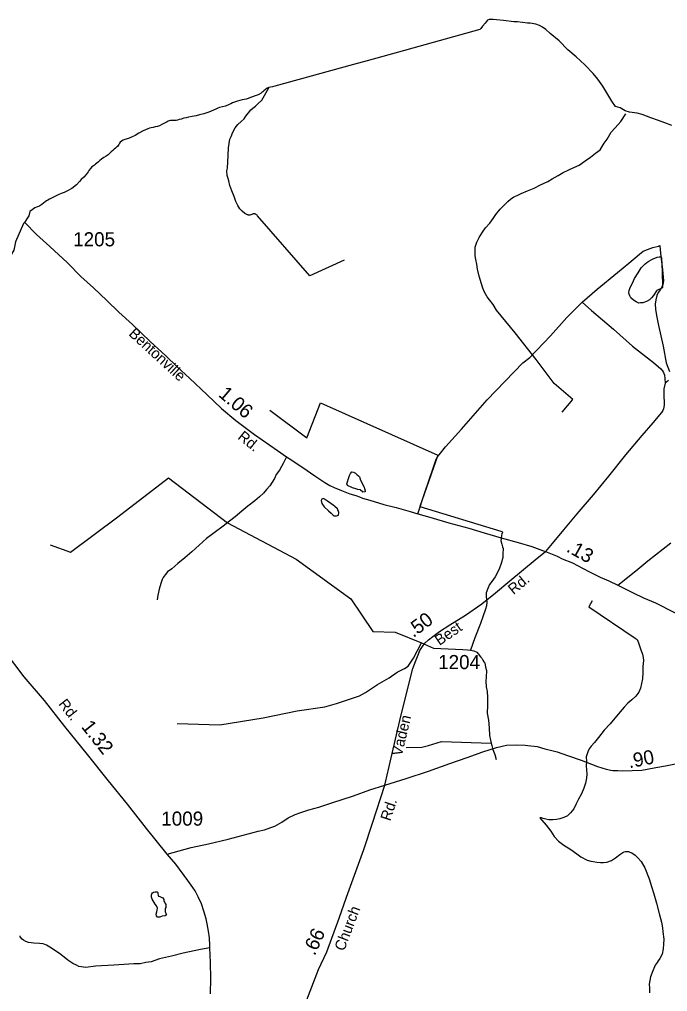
# Model space of a CAD drawing. Extents: x 2206922 to 2357709, y 510027 to 673830.
# Drawn here: x 2217117 to 2222859, y 565687 to 574294 of the extents above; entities that cross this region are included whole.
import ezdxf

# ---------------------------------------------------------------- set-up
doc = ezdxf.new("R2010")
doc.units = 0
for name, color, linetype in [('Exist Boundary Political CountyLine', 7, 'Continuous'), ('Exist Hydrographic Creek Single Shore', 7, 'Continuous'), ('Exist Hydrographic Misc Water Feature', 7, 'Continuous'), ('Exist Road Non-System Type 51', 7, 'Continuous'), ('Exist Road Secondary Mileage Hundredths English Label', 7, 'Continuous'), ('Exist Road Secondary Type 20 Attributed', 7, 'Continuous'), ('Exist Road Secondary Type 51 Attributed', 7, 'Continuous'), ('Exist Road Secondary Type 51 Label', 7, 'Continuous'), ('Exist Road Secondary Type 51 Number Label', 7, 'Continuous')]:
    doc.layers.add(name, color=color, linetype=linetype)

msp = doc.modelspace()

# ---------------------------------------------------------------- linework, layer by layer
at = {"layer": 'Exist Boundary Political CountyLine'}
for points in [[(2222898.1, 573355.4), (2222834.7, 573377.8), (2222778.7, 573399.8), (2222711.5, 573423.8), (2222634, 573453), (2222590.1, 573464.2), (2222520.8, 573473.8), (2222484.3, 573485.4), (2222469.3, 573493.6), (2222439.2, 573510.2), (2222399.2, 573521.8), (2222364.7, 573569.4), (2222321.5, 573643.8), (2222286.2, 573702.6), (2222240.1, 573765.4), (2222198.8, 573815.8), (2222125.2, 573891), (2222050, 573961.8), (2221976.8, 574025), (2221898, 574103.8), (2221820.3, 574170.6), (2221781.6, 574205), (2221752, 574224.6), (2221723.5, 574240.6), (2221692, 574251), (2221641.9, 574259.8), (2221617.3, 574262.2), (2221574.3, 574265.8), (2221528.7, 574271.4), (2221496.7, 574272.6), (2221406.3, 574284.2), (2221344.2, 574291.4), (2221314.2, 574293.8), (2221278.8, 574293.4), (2221265.2, 574288.6), (2221242.7, 574261), (2221220.3, 574233), (2221204.5, 574214.3), (2221195.5, 574203.8), (2220473.9, 574004.2), (2220196.7, 573927.5), (2220078, 573896.1), (2219379.6, 573704.3), (2219358.5, 573698.5), (2219339.8, 573693.4), (2219325.4, 573689.9), (2219312.5, 573684), (2219296.7, 573673.2), (2219282, 573661.1), (2219274, 573653.9), (2219265.8, 573646.8), (2219257.2, 573640.3), (2219232.8, 573627.5), (2219206.7, 573617.9), (2219182.5, 573609.6), (2219164.3, 573602.2), (2219144.2, 573594.5)], [(2219144.2, 573594.5), (2219126.5, 573588.8), (2219090, 573580.9), (2219048, 573571.4), (2219004.3, 573555.5), (2218989.2, 573547.9), (2218975.4, 573540.3), (2218964.6, 573534.4), (2218953.7, 573530.7), (2218942.8, 573527), (2218915.3, 573520.7), (2218890.7, 573514.8), (2218873.9, 573508.3), (2218855.5, 573499), (2218836.2, 573489.3), (2218793.5, 573471.9), (2218751.5, 573459.2), (2218713.6, 573449.3), (2218681.8, 573441.5), (2218646.5, 573433.6), (2218614.5, 573427.2), (2218594.4, 573423.5), (2218572.5, 573418.7), (2218548.7, 573412.1), (2218532.7, 573406.9), (2218518, 573402.3), (2218506.5, 573399.7), (2218501.8, 573399.6), (2218491.7, 573399.5), (2218472.8, 573400), (2218454.2, 573398.9), (2218444.8, 573396.5), (2218435.3, 573392.7), (2218425.7, 573388.1), (2218401.3, 573375.2), (2218377.7, 573362.8), (2218357.8, 573352.9), (2218341, 573347.1), (2218320.5, 573342), (2218300.6, 573337.8), (2218285, 573334.4), (2218269.2, 573330.2), (2218253, 573325), (2218212, 573307), (2218173.7, 573286), (2218142.7, 573267.4), (2218116.1, 573254), (2218082.8, 573240.6), (2218049.4, 573229.4), (2218035.7, 573224.4), (2218022.5, 573217.5), (2218010.7, 573207.8), (2218002.7, 573197.9), (2217996.3, 573187.5), (2217990.8, 573178.2), (2217984.8, 573170), (2217976.8, 573161.6), (2217968.8, 573154.3), (2217956.7, 573144.3), (2217943.4, 573133.6), (2217929.3, 573121.4), (2217918.6, 573111.2), (2217908.7, 573101.6), (2217902, 573094.7), (2217886.6, 573083.6), (2217864, 573070.2), (2217842.5, 573056.7), (2217829.2, 573046.3), (2217816.3, 573034.6), (2217802.5, 573021.9), (2217791.7, 573012.9), (2217781.4, 573004.9), (2217773, 572999.1), (2217759.7, 572988.4), (2217745.3, 572972.8), (2217732.4, 572956.7), (2217724.8, 572945.4), (2217716.8, 572933.4), (2217707.8, 572921.2), (2217686.3, 572897.5), (2217664.5, 572876), (2217648.9, 572858.8), (2217621.7, 572830.3), (2217581.1, 572798.4), (2217537, 572772.1), (2217511.8, 572761.2), (2217485.9, 572751.6), (2217459.3, 572740.9), (2217436.1, 572729.7), (2217414, 572718.3), (2217395.3, 572708.5), (2217383.4, 572702.4), (2217369.7, 572694.9), (2217356.7, 572687.3), (2217343.4, 572678.2), (2217330.1, 572667.8), (2217315.7, 572656.5), (2217307.3, 572650.1), (2217298.9, 572644.3), (2217292.6, 572640.1)], [(2217292.6, 572640.1), (2217285.6, 572637.3), (2217267.3, 572631.7), (2217254.2, 572625.8), (2217241.9, 572617.6), (2217230.4, 572608.2), (2217208.5, 572594.5), (2217200.3, 572556.5), (2217189.6, 572537.1), (2217162.1, 572497.4), (2217153, 572486.2), (2217082.7, 572325.5), (2217068.4, 572250.9), (2216962.3, 572071.6), (2216652.5, 571416.8), (2216288.2, 570784.2), (2215964.1, 570408.4), (2215665.1, 570407.6), (2215648.5, 570383.9)]]:
    msp.add_lwpolyline(points, dxfattribs=at)
at = {"layer": 'Exist Hydrographic Creek Single Shore'}
for points in [[(2222190.2, 569146.3), (2222160.9, 569094.4), (2222572.7, 568815.3), (2222588.4, 568803.2), (2222603, 568773.4), (2222623.3, 568713.6), (2222635.6, 568675.6), (2222643.8, 568643.6), (2222645.9, 568617.7), (2222640.3, 568565.8), (2222638.5, 568511.8), (2222637.2, 568455.6), (2222627.2, 568413.7), (2222619.8, 568373.9), (2222604, 568337.7), (2222578, 568303.5), (2222542.3, 568269.1), (2222506.2, 568240.9), (2222474.6, 568204.8), (2222407.2, 568126.1), (2222350, 568057.7), (2222296.4, 568001.7), (2222247, 567937.4), (2222212.8, 567893.1), (2222181.2, 567858.9), (2222165.4, 567834.9), (2222151.7, 567808.6), (2222137.9, 567764.5), (2222140.2, 567724.8), (2222138.6, 567686.5), (2222140.6, 567650.9), (2222143.1, 567614.9), (2222141, 567576.7), (2222133.2, 567532.8), (2222117.8, 567486.5), (2222096.5, 567436.6), (2222070.5, 567390.2), (2222050.6, 567350.3), (2222027.2, 567304.3), (2221999.5, 567267.9), (2221971.6, 567243.7), (2221939.7, 567227.5), (2221905.6, 567215.2), (2221874, 567209), (2221842.3, 567206.9), (2221808.2, 567208.8), (2221782, 567212.4), (2221757.8, 567220.5), (2221741.8, 567224.1), (2221726, 567224)], [(2221726, 567224), (2221744, 567204.3), (2221784.4, 567160.5), (2221824.8, 567107), (2221855, 567061), (2221891.5, 567019.5), (2221915.3, 566999.6), (2221939.5, 566983.8), (2222002, 566945.9), (2222055.7, 566906.6), (2222089.8, 566878.8), (2222148.2, 566849.3), (2222178.3, 566841.5), (2222200.3, 566837.4), (2222232.5, 566831.7), (2222266.1, 566829.9), (2222292.6, 566829.9), (2222320, 566832.3), (2222362.5, 566846.5), (2222398, 566870.8), (2222435.9, 566899.1), (2222461.7, 566919.2), (2222473.8, 566925.5), (2222487.8, 566927.4), (2222499.7, 566927.6), (2222511.5, 566927.5), (2222525.5, 566921.7), (2222541.5, 566914), (2222571.8, 566894.1), (2222594, 566874.1), (2222624.1, 566838.3), (2222656.5, 566782.7), (2222697.3, 566684.9), (2222717.4, 566617.4), (2222737.9, 566553.5), (2222762.5, 566469.5), (2222787.3, 566365.6), (2222805.6, 566302), (2222813.8, 566252.1), (2222818.5, 566216.1), (2222825.1, 566150.2), (2222823, 566107.9), (2222819.1, 566064.3), (2222809.9, 566018.3), (2222789.8, 565979.9), (2222775.9, 565957.7), (2222766.4, 565943.8), (2222750.4, 565921.8), (2222742.6, 565905.6), (2222728.9, 565871.6), (2222709.2, 565817.3), (2222697.3, 565751.4), (2222699.8, 565717.4), (2222697.9, 565675.5)]]:
    msp.add_lwpolyline(points, dxfattribs=at)
at = {"layer": 'Exist Hydrographic Misc Water Feature'}
for points in [[(2219994.5, 572163.8), (2219689.4, 572023.7), (2219226, 572556.4), (2219222.1, 572560.2), (2219218, 572564.5), (2219214.1, 572566.3), (2219210.2, 572568.5), (2219206.3, 572570.3), (2219202.4, 572572.1), (2219198.1, 572572.4), (2219192.2, 572572), (2219188.3, 572572.2), (2219176.2, 572565.9), (2219166.1, 572563.8), (2219158.1, 572561.8), (2219152.2, 572561.9), (2219146.2, 572561.9), (2219142.3, 572563.8), (2219136.4, 572563.8), (2219126.3, 572569.8), (2219114, 572575.7), (2219090.3, 572595.5), (2219079.8, 572607.2), (2219070, 572617.2), (2219060.1, 572631.3), (2219051.7, 572645.1), (2219033.5, 572683.2), (2219019.1, 572725.1), (2218997.2, 572776.6), (2218982.2, 572822.7), (2218972.1, 572864.8), (2218962.3, 572894.2), (2218958, 572912.3), (2218955.7, 572954.4), (2218959.2, 572978.2), (2218966.6, 573088.2), (2218968.5, 573158.5), (2218981.6, 573232.4), (2218993.7, 573258.5), (2219007.2, 573294.6), (2219028.9, 573332.7), (2219050.5, 573362.7), (2219080.8, 573388.9), (2219106.5, 573415.1), (2219122.4, 573437.4), (2219145.8, 573467.5), (2219165.9, 573493.7), (2219183.8, 573507.6), (2219209.4, 573526.1), (2219229.5, 573546.2), (2219265.2, 573580.1), (2219326, 573689.5)], [(2221925.1, 570817.7), (2222020.4, 570928.3), (2221853.3, 571071.1), (2221695.9, 571282.2), (2221508.2, 571518.5), (2221344.8, 571721.2), (2221312.8, 571771.1), (2221280.2, 571810.9), (2221260.3, 571838.6), (2221238, 571878.5), (2221223.6, 571914.3), (2221211.5, 571952.2), (2221191, 572022.2), (2221174.6, 572081.9), (2221168.7, 572127.8), (2221160.1, 572168), (2221153.7, 572199.8), (2221153.7, 572239.9), (2221155.3, 572277.8), (2221170.7, 572322.1), (2221188.8, 572364), (2221218.5, 572410.2), (2221246.2, 572448.2), (2221283.9, 572490.8), (2221313.4, 572530.9), (2221337.4, 572567), (2221377, 572613), (2221420.3, 572659.6), (2221444.5, 572681.5), (2221468, 572703.9), (2221498.4, 572722), (2221525.9, 572734), (2221562.2, 572752.5), (2221617.5, 572776.6), (2221677.4, 572801.3), (2221733, 572829.7), (2221798.8, 572860), (2221836.9, 572882.1), (2221888.8, 572912.5), (2221934.3, 572938.8), (2221984.2, 572961.3), (2222029.9, 572981.6), (2222076.2, 573003.8), (2222129.7, 573042.4), (2222177.5, 573074.5), (2222221.2, 573108.9), (2222261, 573139), (2222298.3, 573197.4), (2222323.9, 573233.7), (2222359.8, 573295.6), (2222395.5, 573334), (2222444.9, 573390.2), (2222488.4, 573458.2)], [(2222812, 572065.1), (2222813.2, 571921.4), (2222809.3, 571915.5), (2222765, 571893), (2222761.3, 571891.1), (2222735.7, 571848.7), (2222717.8, 571828.7), (2222697.7, 571812.7), (2222672.1, 571796.3), (2222639.7, 571786.1), (2222619.8, 571784.3), (2222604.2, 571781.8), (2222591.9, 571788.1), (2222580.2, 571793.9), (2222557.9, 571807.8), (2222533.9, 571829.3), (2222525.5, 571845.6), (2222519.8, 571861.5), (2222515.4, 571877.5), (2222518.9, 571895.2), (2222527.1, 571919.5), (2222547.2, 571957.5), (2222566.5, 571999.6), (2222598.3, 572049.9), (2222626, 572094), (2222641.8, 572112.3), (2222659.6, 572130.3), (2222675.8, 572142.5), (2222693.4, 572154.4), (2222713.3, 572164.8), (2222731.2, 572174.6), (2222767.2, 572189.1), (2222783.2, 572193.2), (2222793.5, 572193.2), (2222801.1, 572191.3), (2222805, 572181.3), (2222812, 572065.1)], [(2219334.1, 570834), (2219663.8, 570590.4), (2219783.5, 570900.8), (2220824, 570436.4), (2220665.3, 569981.4), (2221382.5, 569762.5), (2221392.4, 569760.6), (2221396.5, 569754.7), (2221390.7, 569738.5), (2221388.9, 569726.7), (2221385, 569698.5), (2221382.9, 569676.5), (2221389.5, 569648.7), (2221395.2, 569624.7), (2221401.6, 569608.8), (2221399.8, 569562.8), (2221400.2, 569528.7), (2221384.6, 569476.7), (2221370.8, 569434.6), (2221353, 569396.3), (2221331.3, 569358.2), (2221301.7, 569318.1), (2221280, 569290.1), (2221265.9, 569254.2), (2221252.3, 569216.1), (2221252.5, 569184), (2221257, 569133.8), (2221255, 569102.1), (2221245.4, 569071.9), (2221221.6, 569005.8), (2221202.3, 568945.8), (2221151, 568817.3), (2221113.9, 568708.9)], [(2217389.3, 569641.2), (2217569.4, 569576.4), (2217988.9, 569891), (2218438.8, 570236), (2218961.3, 569837.9), (2219568.6, 569514.3), (2220053, 569165.5), (2220247.4, 568875), (2220447.1, 568870.4), (2220677.6, 568774)], [(2220068.1, 570145.4), (2220050.3, 570155.4), (2220034.7, 570161), (2220022.4, 570168.9), (2220017.9, 570182.9), (2220022.2, 570201), (2220033.7, 570229.2), (2220041.9, 570257.2), (2220049.9, 570275.1), (2220061.2, 570287.1), (2220077.4, 570285.1), (2220093.8, 570275.3), (2220105.7, 570265.4), (2220121.5, 570253.7), (2220129.7, 570243.5), (2220137.7, 570215.6), (2220150.2, 570193.8), (2220158.2, 570172), (2220172.5, 570151.9), (2220174.4, 570139.9), (2220178.9, 570120.1), (2220178.9, 570110), (2220158.8, 570109.8), (2220136.6, 570127.7), (2220114.3, 570133.5), (2220096.2, 570137.5), (2220068.1, 570145.4)], [(2219895.5, 569994.2), (2219875.4, 570008.2), (2219845.5, 570029.8), (2219819, 570045.5), (2219809, 570051.5), (2219795.2, 570045.4), (2219789.3, 570035.4), (2219795.2, 570009.4), (2219817.6, 569977.6), (2219855.7, 569941.8), (2219878.5, 569922.2), (2219896.1, 569906.1), (2219906.2, 569900.1), (2219926.3, 569898.3), (2219942.2, 569904.4), (2219948, 569928.7), (2219935.9, 569960.6), (2219911.5, 569980.5), (2219895.5, 569994.2)], [(2218515.3, 568061.7), (2218893.4, 568048), (2219276.6, 568110.7), (2219576, 568173), (2219823.9, 568208.6), (2219925.6, 568237.4), (2219997.2, 568261.9), (2220129.3, 568304.4), (2220182.8, 568334.9), (2220290.2, 568405.8), (2220391.9, 568464.3), (2220463.5, 568514.7), (2220527.3, 568547.3), (2220559.5, 568569.2), (2220606.8, 568637.8), (2220677.6, 568774)], [(2220677.6, 568774), (2220784, 568726.7), (2221043.8, 568716.7), (2221087.9, 568711.2), (2221113.9, 568708.9)], [(2221113.9, 568708.9), (2221142, 568703.5), (2221168, 568691.4), (2221181.8, 568677.6), (2221202.3, 568649.8), (2221212.1, 568639.8), (2221222.4, 568622), (2221230.2, 568605.8), (2221238.8, 568596), (2221247, 568558.3), (2221255.2, 568528.3), (2221251.3, 568470), (2221249.7, 568434.2), (2221251.9, 568384.4), (2221260.7, 568342.5), (2221264.8, 568292.4), (2221263, 568218.5), (2221262, 568150.5), (2221272.4, 568090.5), (2221278.6, 568020.7), (2221282.9, 567954.7), (2221291.3, 567912.9), (2221297.4, 567886.8)], [(2220542, 567847.6), (2220682.1, 567850.7), (2220739.9, 567866.8), (2220857.6, 567899.7), (2221297.4, 567886.8)], [(2221297.4, 567886.8), (2221303.6, 567864.8), (2221312, 567831.1), (2221328.2, 567784.9), (2221340.5, 567741.2)], [(2218381.4, 566353.6), (2218365.2, 566349.1), (2218359.4, 566345.1), (2218347.1, 566345.4), (2218339.4, 566347), (2218331.4, 566357.1), (2218329.3, 566372.8), (2218335.3, 566393), (2218337.1, 566407), (2218341, 566425), (2218332.4, 566444.9), (2218320.5, 566460.9), (2218310.6, 566475), (2218300.4, 566490.7), (2218294.2, 566504.6), (2218287.9, 566522.6), (2218287.9, 566532.8), (2218288.1, 566544.5), (2218289.9, 566552.8), (2218295.9, 566560.8), (2218305.9, 566567), (2218318, 566568.7), (2218327.9, 566571), (2218337.7, 566569.1), (2218341.8, 566563.2), (2218344.1, 566553.1), (2218345.9, 566539), (2218348.4, 566533), (2218360.1, 566527.2), (2218378.1, 566521.2), (2218388.2, 566517.2), (2218396.6, 566503.4), (2218396.4, 566487.6), (2218404.2, 566475.5), (2218408.5, 566465.5), (2218414.8, 566457.7), (2218414.4, 566445.6), (2218415.2, 566431.7), (2218408.9, 566421.7), (2218408.7, 566413.6), (2218407.2, 566401.6), (2218409.3, 566391.6), (2218413.4, 566379.6), (2218415.4, 566371.6), (2218419.1, 566365.8), (2218407.4, 566357.8), (2218381.4, 566353.6)]]:
    msp.add_lwpolyline(points, dxfattribs=at)
at = {"layer": 'Exist Road Non-System Type 51'}
for points in [[(2222102.8, 571790), (2222234.2, 571905.1), (2222415.9, 572052.5), (2222515.4, 572136.7), (2222609.1, 572215.2), (2222643.5, 572242), (2222679.9, 572257.3), (2222727.7, 572274.5), (2222777.5, 572287.9), (2222790.9, 572293.7), (2222793.4, 572254.1), (2222798.5, 572199.2), (2222815.1, 572078), (2222822.7, 571979.8), (2222817.6, 571947.9), (2222812.5, 571932.5), (2222796, 571901.9), (2222776.8, 571876.4), (2222762.8, 571848.3), (2222755.1, 571812.6), (2222750, 571774.3), (2222751.3, 571728.4), (2222760.2, 571673.5), (2222778.1, 571585.5), (2222818.9, 571400.4), (2222847, 571252.4), (2222876.3, 571177.1)], [(2220646.7, 569916.2), (2220708.4, 570105.2), (2220778.8, 570312.9), (2220809.7, 570400.6), (2220819.6, 570420.4), (2220836.9, 570440.2), (2220891.3, 570509.4), (2221032.1, 570667.6), (2221259.4, 570927.2), (2221575.7, 571253.5), (2221637.4, 571300.5), (2221699.2, 571362.3), (2221822.8, 571493.3), (2221966.1, 571654), (2222102.8, 571790)], [(2222102.8, 571790), (2222185.5, 571716.2), (2222379, 571552.2), (2222547.2, 571402.4), (2222735, 571255.4), (2222800, 571201.6), (2222814.2, 571183.3), (2222822.6, 571169.1), (2222832.5, 571145.1), (2222835.4, 571114), (2222838.2, 571073)], [(2222838.2, 571073), (2222826.9, 571023.5), (2222825.5, 570989.6), (2222826.9, 570947.2), (2222828.3, 570914.7), (2222828.3, 570878), (2222822.6, 570845.4), (2222818.4, 570832.7), (2222805, 570812.9), (2222728.7, 570721.8), (2222631.2, 570609.4), (2222485, 570439.8), (2222334.5, 570251.1), (2222198.9, 570083.6), (2222054.4, 569917.2), (2221937.6, 569776.1), (2221837.4, 569653.7), (2221777.1, 569583.9)], [(2222867.4, 571098), (2222838.2, 571073)], [(2219484.1, 570421.7), (2219456.6, 570368), (2219420.9, 570304.2), (2219392.8, 570264.6), (2219376.3, 570228.9), (2219357.1, 570198.3), (2219334.2, 570163.8), (2219306.1, 570131.9), (2219278.1, 570100), (2219242.4, 570066.8), (2219201.5, 570031.1), (2219140.3, 569983.9), (2219086.8, 569940.5), (2219028.1, 569889.5), (2218978.4, 569851.2), (2218921, 569806.5), (2218840.6, 569747.8), (2218775.6, 569699.3), (2218709.3, 569640.6), (2218644.2, 569579.4), (2218583, 569528.3), (2218519.2, 569477.3), (2218466.9, 569430.1), (2218430, 569403.3), (2218408.3, 569376.5), (2218391.7, 569352.2), (2218382.8, 569335.7), (2218368.7, 569298.7), (2218354.7, 569248.9), (2218342, 569196.6), (2218336.9, 569155.7)], [(2218424.3, 566903.5), (2218638.6, 566962.4), (2218793.1, 566995.7), (2218964.9, 567034.8), (2219100.3, 567073.1), (2219232.2, 567108.5), (2219288.7, 567120.3), (2219345.2, 567139.1), (2219380.6, 567150.9), (2219441.8, 567186.3), (2219498.3, 567224), (2219559.6, 567254.6), (2219609, 567273.5), (2219682.1, 567294.7), (2219769.2, 567318.2), (2219884.2, 567357.3), (2220075.6, 567419.9), (2220220, 567472.2), (2220354, 567513.9)], [(2218803.7, 566075.2), (2218720.9, 566059.1), (2218567.7, 566026.1), (2218464.1, 566000.1), (2218358.1, 565976.6), (2218285.1, 565950.7), (2218235.6, 565943.6), (2218186.2, 565931.8), (2218129.6, 565931.8), (2217953, 565920), (2217790.5, 565910.6), (2217705.7, 565901.2), (2217644.4, 565908.2), (2217623.2, 565920), (2217590.3, 565936.5), (2217545.5, 565964.8), (2217484.3, 566014.3), (2217399.5, 566070.8), (2217357.1, 566099.1), (2217326.4, 566108.6), (2217293.5, 566113.3), (2217244, 566115.6), (2217196.9, 566122.7), (2217173.3, 566129.8), (2217152.1, 566141.5), (2217140.4, 566151), (2217123.9, 566172.2), (2217123.9, 566179.3)]]:
    msp.add_lwpolyline(points, dxfattribs=at)
at = {"layer": 'Exist Road Secondary Type 20 Attributed'}
msp.add_lwpolyline([(2220354, 567513.9), (2220410.5, 567757.6), (2220495.7, 568124.9), (2220534, 568276.3), (2220575.8, 568445.2), (2220601.9, 568546.1), (2220624.5, 568610.5), (2220648.8, 568669.7), (2220664.5, 568708), (2220688.8, 568742.8), (2220709.7, 568770.7), (2220741, 568802), (2220779.3, 568831.6), (2220838.4, 568875.1), (2220930.6, 568932.5), (2221068.1, 569019.6), (2221214.2, 569120.5), (2221334.2, 569218), (2221463, 569324.2), (2221685.7, 569508.7), (2221777.1, 569583.9)], dxfattribs=at)
at = {"layer": 'Exist Road Secondary Type 51 Attributed'}
for points in [[(2217162.7, 572498.3), (2217267.4, 572390.3), (2217386.6, 572283.9), (2217542, 572138.4), (2217661, 572019.3), (2217773.4, 571916.8), (2217890.7, 571806), (2217998.1, 571703.5), (2218117.1, 571594.4), (2218274.1, 571442.3), (2218412.9, 571316.6), (2218515.4, 571219), (2218624.4, 571116.5), (2218780.6, 570969.3), (2218907.9, 570850.3), (2219033.5, 570742.8), (2219117.7, 570680), (2219200.4, 570620.5), (2219404.5, 570476.6), (2219484.1, 570421.7), (2219505.3, 570407.1), (2219627.6, 570326.1), (2219733.3, 570253.4), (2219823.4, 570193.8), (2219866.4, 570167.4), (2219906, 570150.9), (2219970.5, 570124.4), (2220044.9, 570094.6), (2220096.1, 570078.1), (2220128.6, 570066.7), (2220155.9, 570056.8), (2220222.5, 570036.8), (2220344.8, 570000.4), (2220455.5, 569972.3), (2220577.8, 569935.9), (2220646.7, 569916.2), (2220752.5, 569885.9), (2220920.8, 569837.1), (2221099, 569788.3), (2221235.6, 569749), (2221383.5, 569704.4), (2221535.8, 569661.5), (2221658, 569626.2), (2221751.4, 569593), (2221777.1, 569583.9)], [(2222417.9, 569286.1), (2222578, 569411), (2222684, 569500.6), (2222887.4, 569658.7)], [(2221777.1, 569583.9), (2221851.7, 569554.5), (2221880.3, 569542.4), (2221926.6, 569519.2), (2222016.8, 569482.8), (2222104.6, 569434.6), (2222172.9, 569401.6), (2222262.4, 569356.8), (2222340.1, 569323.8), (2222417.9, 569286.1)], [(2222417.9, 569286.1), (2222554.5, 569218.5), (2222645.4, 569172.6), (2222753.5, 569128.5), (2222921.3, 569043.3), (2223051.8, 568978.2), (2223188.2, 568913.1), (2223288.4, 568863.9), (2223329.4, 568840.7), (2223442.9, 568791), (2223562.9, 568722.4), (2223710.5, 568645.6), (2223804.5, 568588.1), (2224941.4, 568020.3)], [(2218808.3, 565668.3), (2218811.4, 565802.2), (2218810.5, 565944.2), (2218803.7, 566075.2), (2218802.7, 566094.3), (2218801.9, 566163.4), (2218792.5, 566221.6), (2218779.9, 566286), (2218772.1, 566331.6), (2218750.1, 566397.5), (2218728.9, 566465.1), (2218701.4, 566524.8), (2218673.2, 566579.8), (2218653.5, 566609.7), (2218608, 566669.4), (2218501.2, 566813.9), (2218424.3, 566903.5), (2218242.1, 567129.7), (2218074.1, 567345), (2217904.5, 567552.3), (2217719.2, 567786.4), (2217519.8, 568034.7), (2217339.2, 568262.5), (2217158.6, 568474.6), (2216985.9, 568702.4)], [(2220354, 567513.9), (2220541.8, 567573.1), (2220740.2, 567639.3), (2220930.4, 567707.1), (2221083.5, 567758.9), (2221222.5, 567810.8), (2221342.6, 567848.5), (2221432.1, 567867.4), (2221521.6, 567872.1), (2221597, 567869.7), (2221620, 567864.8), (2221704, 567855.3), (2221771.3, 567836.7), (2221844.3, 567817.9), (2221882, 567808.4), (2221922.1, 567794.3), (2221980.5, 567775.4), (2222094.7, 567736.1), (2222238.9, 567678.8), (2222315.4, 567655.2), (2222357.3, 567648), (2222375.2, 567644), (2222417.2, 567644.4), (2222463.3, 567640.6), (2222545.1, 567643.2), (2222629.9, 567648.2), (2222679.3, 567655.2), (2222754.7, 567669.4), (2222841.8, 567685.9), (2223013.8, 567721.2)], [(2218767.4, 564542), (2218859.6, 564593.2), (2218993.5, 564673.2), (2219113.6, 564755.1), (2219195.3, 564814.2), (2219244.1, 564856), (2219287.6, 564894.3), (2219317.1, 564930.9), (2219346.7, 564965.7), (2219376.3, 565002.2), (2219393.7, 565033.6), (2219421.5, 565089.3), (2219475.4, 565193.7), (2219534.6, 565313.8), (2219647.7, 565576.6), (2219767.7, 565881.2), (2219839, 566037.9), (2219950.4, 566335.5), (2220014.7, 566521.8), (2220086.1, 566716.7), (2220167.8, 566944.7), (2220246.1, 567178), (2220354, 567513.9)]]:
    msp.add_lwpolyline(points, dxfattribs=at)

# ---------------------------------------------------------------- texts
at = {"layer": 'Exist Road Secondary Mileage Hundredths English Label'}
for s, rotation, p in [('1.06', 319.4452, (2218872, 570963.2)), ('.13', 331.23976, (2221954.6, 569586.5)), ('.50', 36.81656, (2220606.9, 568816.2)), ('1.32', 308.36201, (2217659.3, 568029.8)), ('.90', 11.15762, (2222520.9, 567663.4)), ('.66', 65.52023, (2219732.9, 565998.5))]:
    msp.add_text(s, height=125, rotation=rotation, dxfattribs=at).set_placement(p)
at = {"layer": 'Exist Road Secondary Type 51 Label'}
for s, rotation, p in [('Bentonville', 317.48393, (2218078.3, 571502.5)), ('Rd.', 321.34215, (2219044, 570585.5)), ('Rd.', 39.28974, (2221493.4, 569197)), ('Best', 34.60449, (2220838.4, 568746.6)), ('Rd.', 308.11465, (2217457.3, 568231.9)), ('Vaden', 76.63079, (2220503.4, 567765)), ('Rd.', 71.78001, (2220402, 567191.1)), ('Church', 69.08867, (2219992.8, 566039.2))]:
    msp.add_text(s, height=95, rotation=rotation, dxfattribs=at).set_placement(p)
at = {"layer": 'Exist Road Secondary Type 51 Number Label'}
for s, p in [('1205', (2217592.3, 572284.9)), ('1204', (2220826.1, 568541.6)), ('1009', (2218373.1, 567155.7))]:
    msp.add_text(s, height=125, dxfattribs=at).set_placement(p)

doc.saveas('drawing.dxf')
